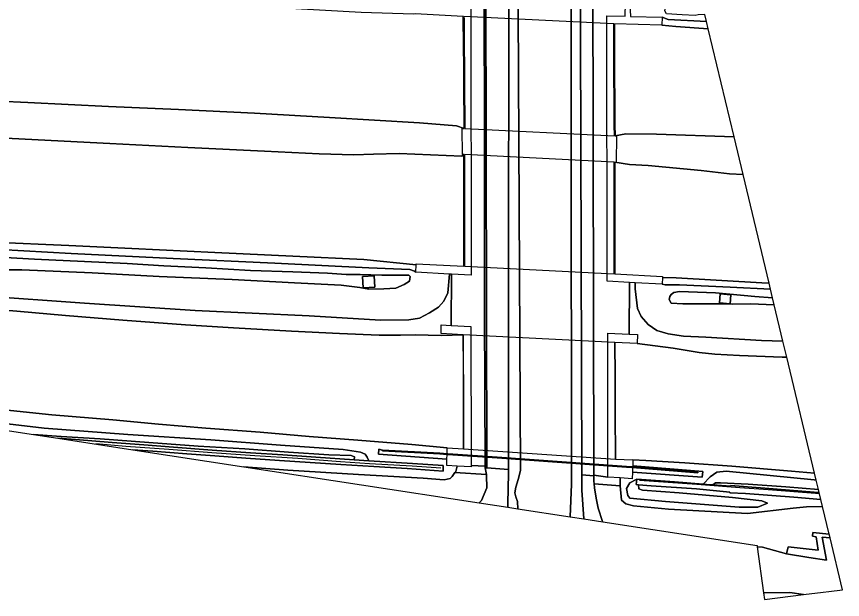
# Model space of a CAD drawing. Extents: x 160203 to 161530, y 379528 to 381797.
# Drawn here: x 161134.7 to 161255.7, y 379528.3 to 379613.7 of the extents above; entities that cross this region are included whole.
import ezdxf

# ---------------------------------------------------------------- set-up
doc = ezdxf.new("R2010")
doc.units = 0
for name, color, linetype in [('IMGEO_Berm_groen', 7, 'Continuous'), ('IMGEO_Berm_open', 7, 'Continuous'), ('IMGEO_Geluidsscherm', 7, 'Continuous'), ('IMGEO_Grasland_agrarisch', 7, 'Continuous'), ('IMGEO_Grasland_overig', 7, 'Continuous'), ('IMGEO_Groenvoorziening', 7, 'Continuous'), ('IMGEO_Muur', 7, 'Continuous'), ('IMGEO_Oever', 7, 'Continuous'), ('IMGEO_Rijbaan_autosnelweg', 7, 'Continuous'), ('IMGEO_Rijbaan_autoweg', 7, 'Continuous'), ('IMGEO_Terreindeel_gesloten', 7, 'Continuous'), ('IMGEO_Terreindeel_open', 7, 'Continuous'), ('IMGEO_Waterloop', 7, 'Continuous')]:
    doc.layers.add(name, color=color, linetype=linetype)

msp = doc.modelspace()

# ---------------------------------------------------------------- linework, layer by layer
at = {"layer": 'IMGEO_Berm_groen'}
for points in [[(161235.73, 379612.96), (161230.14, 379613.24), (161229.24, 379613.59), (161229.21, 379612.39), (161231.26, 379612.22), (161236, 379611.87)], [(161239.78, 379596.05), (161228.45, 379596.46), (161223.94, 379596.5), (161222.36, 379596.23), (161222.56, 379596.22), (161222.51, 379592.33), (161222.33, 379592.34), (161224.5, 379592.01), (161227.22, 379591.89), (161234.96, 379591.16), (161239.14, 379590.64), (161241.1, 379590.56)], [(161187.2, 379574.07), (161185.49, 379573.98), (161185.41, 379575.61), (161187.12, 379575.7)], [(161244.92, 379574.62), (161243.85, 379574.67), (161231.31, 379575.42), (161229.29, 379575.48), (161229.26, 379574.48), (161229.7, 379574.38), (161230.07, 379574.39), (161231.82, 379574.42), (161239.21, 379574.05), (161245.12, 379573.75)], [(161246.94, 379566.15), (161243.8, 379566.25), (161235.66, 379566.72), (161232.38, 379566.88), (161230.16, 379567.23), (161228.5, 379567.72), (161227.19, 379568.57), (161226.2, 379569.76), (161225.63, 379570.91), (161225.3, 379573.83), (161225.29, 379574.7), (161224.49, 379574.74), (161224.43, 379567.17), (161225.63, 379567.12), (161225.59, 379565.83), (161230.87, 379565.12), (161234.69, 379564.51), (161236.96, 379564.27), (161240.6, 379564.06), (161246.85, 379563.82), (161247.51, 379563.8)], [(161245.68, 379571.45), (161245.42, 379572.5), (161242.85, 379572.7), (161237.06, 379573.21), (161231.79, 379573.4), (161230.96, 379573.27), (161230.57, 379572.97), (161230.37, 379572.71), (161230.29, 379572.23), (161230.57, 379571.71), (161232.3, 379571.63), (161237.77, 379571.6), (161239.56, 379571.55), (161242.21, 379571.61)], [(161239.31, 379572.94), (161239.21, 379571.64), (161237.67, 379571.76), (161237.77, 379573.06)], [(161252.49, 379542.98), (161248.56, 379543.31), (161241.47, 379543.84), (161239.16, 379543.97), (161239.18, 379544.06), (161234.29, 379544.52), (161227.66, 379544.98), (161225.81, 379545.13), (161225.83, 379544.51), (161226.4, 379544.32), (161231.77, 379543.93), (161239.56, 379543.25), (161243.86, 379542.8), (161244.67, 379542.42), (161243.29, 379541.83), (161240.53, 379541.83), (161229.73, 379542.66), (161224.52, 379543.17), (161224.22, 379543.58), (161224.06, 379544.58), (161224.55, 379545.43), (161225.54, 379545.93), (161231.07, 379545.54), (161235.24, 379545.22), (161236.29, 379546.3), (161237.28, 379546.97), (161238.64, 379547.14), (161251.49, 379545.85), (161251.81, 379545.82), (161251.57, 379546.83), (161248.19, 379547.12), (161239.46, 379547.84), (161232.58, 379548.34), (161226.86, 379548.66), (161224.98, 379548.77), (161224.95, 379547.89), (161235.19, 379547.08), (161235.12, 379546.25), (161224.92, 379546.98), (161224.88, 379546.01), (161223.11, 379546.13), (161223.11, 379545.16), (161223.12, 379544.97), (161223.3, 379542.86), (161223.94, 379542.33), (161225.08, 379542.03), (161230.2, 379541.55), (161241.73, 379540.93), (161248.42, 379541.72), (161250.39, 379541.9), (161252.74, 379541.93)], [(161251.81, 379545.82), (161251.49, 379545.85), (161238.64, 379547.14), (161237.28, 379546.97), (161236.29, 379546.3), (161235.24, 379545.22), (161236.23, 379545.14), (161236.66, 379545.1), (161237.06, 379545.4), (161237.8, 379545.4), (161241.85, 379545.23), (161247.38, 379544.83), (161252.15, 379544.43)]]:
    msp.add_lwpolyline(points, close=True, dxfattribs=at)
for points in [[(161125.52, 379596.24), (161135.99, 379595.72), (161148.39, 379595.1), (161159.81, 379594.51), (161171.02, 379593.98), (161179.05, 379593.6), (161184.13, 379593.42), (161186.99, 379593.51), (161190.77, 379593.64), (161199.92, 379593.24), (161200.24, 379593.49), (161200.01, 379593.49), (161199.97, 379597.28), (161200.26, 379597.29), (161199.13, 379597.66), (161193.73, 379598.12), (161180.57, 379598.92), (161169.58, 379599.55), (161158.46, 379600.05), (161148.22, 379600.53), (161136.41, 379601.11), (161123.61, 379601.7)], [(161128.82, 379579.77), (161142.76, 379579), (161157.69, 379578.24), (161172.55, 379577.59), (161186.31, 379576.91), (161192.33, 379576.66), (161193, 379576.41), (161193.22, 379576.23), (161193.24, 379577.31), (161185.58, 379578.1), (161175.18, 379578.59), (161163.78, 379579.15), (161151.64, 379579.72), (161142.39, 379580.15), (161131.17, 379580.65)], [(161129.56, 379572.77), (161144.71, 379571.73), (161160.87, 379570.62), (161177.58, 379569.84), (161188.02, 379569.24), (161192.18, 379569.29), (161193.71, 379569.54), (161195.22, 379570.29), (161196.5, 379571.13), (161197.29, 379572.03), (161197.89, 379573.23), (161198.12, 379575.98), (161193.22, 379576.23), (161193, 379576.41), (161192.33, 379576.66), (161186.31, 379576.91), (161172.55, 379577.59), (161157.69, 379578.24), (161142.76, 379579), (161128.82, 379579.77)], [(161129.61, 379578.59), (161137.38, 379578.16), (161144.67, 379577.83), (161150.95, 379577.51), (161156.3, 379577.18), (161162.47, 379576.91), (161168.99, 379576.52), (161175.21, 379576.28), (161180.26, 379576.12), (161183, 379575.91), (161185.05, 379575.91), (161188.22, 379575.79), (161191.61, 379575.79), (161192.19, 379575.83), (161192.39, 379575.6), (161192.27, 379574.92), (161191.51, 379574.43), (161190.29, 379573.91), (161188.49, 379573.81), (161186.33, 379573.77), (161184.98, 379574.01), (161182.25, 379574.34), (161175.45, 379574.67), (161166.33, 379575.2), (161155.63, 379575.61), (161145.82, 379576.16), (161135.53, 379576.59), (161131.23, 379576.58)], [(161131.23, 379576.58), (161135.53, 379576.59), (161145.82, 379576.16), (161155.63, 379575.61), (161166.33, 379575.2), (161175.45, 379574.67), (161182.25, 379574.34), (161184.98, 379574.01), (161186.33, 379573.77), (161188.49, 379573.81), (161190.29, 379573.91), (161191.51, 379574.43), (161192.27, 379574.92), (161192.39, 379575.6), (161192.19, 379575.83), (161191.61, 379575.79), (161188.22, 379575.79), (161185.05, 379575.91), (161183, 379575.91), (161180.26, 379576.12), (161175.21, 379576.28), (161168.99, 379576.52), (161162.47, 379576.91), (161156.3, 379577.18), (161150.95, 379577.51), (161144.67, 379577.83), (161137.38, 379578.16), (161129.61, 379578.59)], [(161127, 379571.17), (161134.78, 379570.55), (161141.91, 379569.91), (161150.29, 379569.24), (161159.46, 379568.54), (161166.49, 379568.09), (161174.99, 379567.62), (161182.03, 379567.28), (161187.83, 379567.01), (161190.96, 379567.04), (161193.12, 379567.09), (161196.89, 379566.96), (161200.15, 379567.06), (161196.89, 379567.26), (161196.93, 379568.54), (161198.38, 379568.46), (161198.43, 379575.97), (161198.12, 379575.98), (161197.89, 379573.23), (161197.29, 379572.03), (161196.5, 379571.13), (161195.22, 379570.29), (161193.71, 379569.54), (161192.18, 379569.29), (161188.02, 379569.24), (161177.58, 379569.84), (161160.87, 379570.62), (161144.71, 379571.73), (161129.56, 379572.77)], [(161129.24, 379554.53), (161138.77, 379553.4), (161151.01, 379552.5), (161163.19, 379551.71), (161173.4, 379550.95), (161182.54, 379550.29), (161185.11, 379549.92), (161185.77, 379549.59), (161186.08, 379549.18), (161186.3, 379548.63), (161192.69, 379548.24), (161197.22, 379547.93), (161197.18, 379547.1), (161191.94, 379547.51), (161187.06, 379547.79), (161182.24, 379548.1), (161177.73, 379548.41), (161173.25, 379548.7), (161168.31, 379549.03), (161163.78, 379549.35), (161159.65, 379549.66), (161154.68, 379550.05), (161151.79, 379550.26), (161168.04, 379547.77), (161174.47, 379547.28), (161184.79, 379546.65), (161194.29, 379546.09), (161197.34, 379545.85), (161198.24, 379546.05), (161198.52, 379546.35), (161198.92, 379546.92), (161199.04, 379547.09), (161199.24, 379547.86), (161197.73, 379547.94), (161197.74, 379548.9), (161187.71, 379549.61), (161187.78, 379550.35), (161188.33, 379550.18), (161196.7, 379549.74), (161197.76, 379549.67), (161197.78, 379550.55), (161192.59, 379551), (161184.71, 379551.68), (161177.58, 379552.2), (161170.39, 379552.81), (161162.43, 379553.42), (161155.51, 379553.98), (161148.83, 379554.62), (161139.9, 379555.37), (161131.05, 379556.29)]]:
    msp.add_lwpolyline(points, dxfattribs=at)
at = {"layer": 'IMGEO_Berm_open'}
msp.add_lwpolyline([(161199.24, 379547.86), (161199.04, 379547.09), (161198.92, 379546.92), (161203.53, 379546.61), (161203.34, 379547.59), (161203.34, 379547.84), (161201.32, 379547.96), (161201.32, 379547.74)], close=True, dxfattribs=at)
at = {"layer": 'IMGEO_Geluidsscherm'}
for points in [[(161196.87, 379547.55), (161192.65, 379547.83), (161186.39, 379548.2), (161182.19, 379548.51), (161175.9, 379548.95), (161169.64, 379549.34), (161163.34, 379549.78), (161157.03, 379550.27), (161150.72, 379550.75), (161146.35, 379551.1)], [(161188.32, 379550.13), (161196.7, 379549.69), (161197.83, 379549.61)], [(161197.83, 379549.61), (161205.09, 379549.12), (161224.05, 379547.76), (161224.89, 379547.7)], [(161224.89, 379547.7), (161234.5, 379546.94)], [(161252.3, 379543.79), (161251.05, 379543.89), (161244.76, 379544.4), (161240.61, 379544.69), (161234.35, 379545.16), (161225.92, 379545.76)]]:
    msp.add_lwpolyline(points, dxfattribs=at)
at = {"layer": 'IMGEO_Grasland_agrarisch'}
for points in [[(161220.55, 379539.71), (161220.52, 379539.76), (161219.87, 379541.68), (161219.59, 379543.17), (161219.37, 379544.66), (161219.31, 379545.25), (161219.27, 379545.64), (161219.27, 379546.45), (161217.5, 379546.58), (161217.51, 379544.35), (161217.81, 379540.14), (161217.81, 379540.14), (161220.55, 379539.71)], [(161243.19, 379536.04), (161244.1, 379529.31), (161244.22, 379529.33), (161247.93, 379529.37), (161249.94, 379529.05), (161252.82, 379529.41), (161253.65, 379529.51), (161255.66, 379529.76), (161253.84, 379537.35), (161252.67, 379537.45), (161253.34, 379534.07), (161250.74, 379534.49), (161247.46, 379535.03), (161243.97, 379535.97), (161243.19, 379536.04)]]:
    msp.add_lwpolyline(points, dxfattribs=at)
at = {"layer": 'IMGEO_Grasland_overig'}
for points in [[(161235.73, 379612.96), (161235.49, 379613.96), (161234.51, 379613.95), (161234.07, 379613.84), (161232.19, 379613.91), (161229.9, 379614.09), (161229.67, 379614.49), (161229.86, 379615.58), (161230.53, 379616.1), (161231.64, 379616.36), (161232.82, 379616.17), (161235.03, 379615.89), (161233.43, 379622.58), (161231.73, 379622.62), (161229.99, 379622.33), (161228.41, 379621.74), (161226.87, 379620.65), (161225.92, 379619.46), (161225.07, 379618.2), (161224.82, 379616.88), (161224.58, 379614.59), (161224.6, 379613.69), (161229.24, 379613.59), (161230.14, 379613.24)], [(161246.94, 379566.15), (161245.68, 379571.45), (161242.21, 379571.61), (161239.56, 379571.55), (161237.77, 379571.6), (161232.3, 379571.63), (161230.57, 379571.71), (161230.29, 379572.23), (161230.37, 379572.71), (161230.57, 379572.97), (161230.96, 379573.27), (161231.79, 379573.4), (161237.06, 379573.21), (161242.85, 379572.7), (161245.42, 379572.5), (161245.12, 379573.75), (161239.21, 379574.05), (161231.82, 379574.42), (161230.07, 379574.39), (161229.7, 379574.38), (161229.26, 379574.48), (161225.29, 379574.7), (161225.3, 379573.83), (161225.63, 379570.91), (161226.2, 379569.76), (161227.19, 379568.57), (161228.5, 379567.72), (161230.16, 379567.23), (161232.38, 379566.88), (161235.66, 379566.72), (161243.8, 379566.25)], [(161105.11, 379557.43), (161137.24, 379552.5), (161141.29, 379552.18), (161147, 379551.83), (161154.11, 379551.33), (161161.35, 379550.8), (161168.14, 379550.4), (161174.55, 379549.92), (161180.48, 379549.53), (161183.73, 379549.4), (161184.22, 379549.22), (161184.16, 379548.79), (161186.3, 379548.63), (161186.08, 379549.18), (161185.77, 379549.59), (161185.11, 379549.92), (161182.54, 379550.29), (161173.4, 379550.95), (161163.19, 379551.71), (161151.01, 379552.5), (161138.77, 379553.4), (161129.24, 379554.53), (161119.74, 379555.5), (161109.09, 379556.85)], [(161140.78, 379551.95), (161143.38, 379551.74), (161148.73, 379551.31), (161153.36, 379550.96), (161157.74, 379550.61), (161163.38, 379550.2), (161169, 379549.79), (161173.71, 379549.49), (161178.54, 379549.17), (161184.16, 379548.79), (161184.22, 379549.22), (161183.73, 379549.4), (161180.48, 379549.53), (161174.55, 379549.92), (161168.14, 379550.4), (161161.35, 379550.8), (161154.11, 379551.33), (161147, 379551.83), (161141.29, 379552.18), (161137.24, 379552.5)], [(161202.48, 379542.49), (161202.8, 379542.82), (161203.59, 379544.7), (161203.56, 379546.47), (161203.53, 379546.61), (161198.92, 379546.92), (161198.52, 379546.35), (161198.24, 379546.05), (161197.34, 379545.85), (161194.29, 379546.09), (161184.79, 379546.65), (161174.47, 379547.28), (161168.04, 379547.77)], [(161243.19, 379536.04), (161243.97, 379535.97), (161247.46, 379535.03), (161247.69, 379536.03), (161252.12, 379535.56), (161251.82, 379537.53), (161251.27, 379537.58), (161251.31, 379538.12), (161253.71, 379537.91), (161252.74, 379541.93), (161250.39, 379541.9), (161248.42, 379541.72), (161241.73, 379540.93), (161230.2, 379541.55), (161225.08, 379542.03), (161223.94, 379542.33), (161223.3, 379542.86), (161223.12, 379544.97), (161219.31, 379545.25), (161219.37, 379544.66), (161219.59, 379543.17), (161219.87, 379541.68), (161220.52, 379539.76), (161220.55, 379539.71), (161243.16, 379536.25)], [(161225.54, 379545.93), (161224.55, 379545.43), (161224.06, 379544.58), (161224.22, 379543.58), (161224.52, 379543.17), (161229.73, 379542.66), (161240.53, 379541.83), (161243.29, 379541.83), (161244.67, 379542.42), (161243.86, 379542.8), (161239.56, 379543.25), (161231.77, 379543.93), (161226.4, 379544.32), (161225.83, 379544.51), (161225.81, 379545.13), (161225.44, 379545.16)], [(161252.25, 379544), (161252.15, 379544.43), (161247.38, 379544.83), (161241.85, 379545.23), (161237.8, 379545.4), (161237.06, 379545.4), (161236.66, 379545.1), (161239.24, 379544.91), (161239.27, 379545.02), (161244.31, 379544.64), (161251.52, 379544.06)]]:
    msp.add_lwpolyline(points, close=True, dxfattribs=at)
msp.add_lwpolyline([(161202.48, 379542.49), (161206.67, 379541.84), (161206.67, 379541.85), (161206.68, 379542.4), (161206.75, 379546.8), (161206.75, 379547.35), (161203.57, 379547.62), (161203.4, 379547.6), (161203.34, 379547.59), (161203.53, 379546.61), (161203.56, 379546.47), (161203.59, 379544.7), (161202.8, 379542.82), (161202.48, 379542.49)], dxfattribs=at)
at = {"layer": 'IMGEO_Groenvoorziening'}
for points in [[(161216.07, 379659.16), (161217.01, 379652.05), (161217.27, 379648.95), (161217.2, 379646.32), (161217.23, 379643.22), (161217.5, 379546.58), (161219.27, 379546.45), (161219.27, 379546.51), (161219.19, 379570.12), (161219.18, 379595.55), (161219.1, 379620.12), (161219.09, 379643.16), (161219.05, 379644.25), (161218.93, 379647.57), (161219.06, 379648.88), (161219.65, 379650.86), (161220.22, 379652.2), (161223.53, 379652.07), (161226.02, 379653.52), (161217.42, 379689.45)], [(161203.46, 379618.15), (161203.49, 379594.64), (161203.55, 379570.34), (161203.57, 379547.62), (161206.75, 379547.35), (161206.82, 379643.65)]]:
    msp.add_lwpolyline(points, dxfattribs=at)
at = {"layer": 'IMGEO_Muur'}
for points in [[(161140.78, 379551.95), (161151.79, 379550.26), (161154.68, 379550.05), (161159.65, 379549.66), (161163.78, 379549.35), (161168.31, 379549.03), (161173.25, 379548.7), (161177.73, 379548.41), (161182.24, 379548.1), (161187.06, 379547.79), (161191.94, 379547.51), (161197.18, 379547.1), (161197.22, 379547.93), (161192.69, 379548.24), (161186.3, 379548.63), (161184.16, 379548.79), (161178.54, 379549.17), (161173.71, 379549.49), (161169, 379549.79), (161163.38, 379550.2), (161157.74, 379550.61), (161153.36, 379550.96), (161148.73, 379551.31), (161143.38, 379551.74)], [(161196.7, 379549.74), (161188.33, 379550.18), (161188.32, 379550.08), (161196.7, 379549.64), (161197.76, 379549.57), (161197.76, 379549.67)], [(161197.88, 379549.66), (161197.88, 379549.56), (161205.09, 379549.07), (161224.04, 379547.72), (161224.83, 379547.65), (161224.84, 379547.75), (161224.05, 379547.81), (161205.1, 379549.17)], [(161224.94, 379547.64), (161234.49, 379546.89), (161234.5, 379546.99), (161224.94, 379547.74)], [(161252.49, 379542.98), (161252.25, 379544), (161251.52, 379544.06), (161244.31, 379544.64), (161239.27, 379545.02), (161239.24, 379544.91), (161236.66, 379545.1), (161236.23, 379545.14), (161235.24, 379545.22), (161231.07, 379545.54), (161225.54, 379545.93), (161225.44, 379545.16), (161225.81, 379545.13), (161227.66, 379544.98), (161234.29, 379544.52), (161239.18, 379544.06), (161239.16, 379543.97), (161241.47, 379543.84), (161248.56, 379543.31)], [(161253.84, 379537.35), (161253.71, 379537.91), (161251.31, 379538.12), (161251.27, 379537.58), (161251.82, 379537.53), (161252.12, 379535.56), (161247.69, 379536.03), (161247.46, 379535.03), (161250.74, 379534.49), (161253.34, 379534.07), (161252.67, 379537.45)]]:
    msp.add_lwpolyline(points, close=True, dxfattribs=at)
at = {"layer": 'IMGEO_Oever'}
for points in [[(161205.34, 379660.74), (161206.64, 379656.16), (161207.08, 379652.38), (161207.01, 379647.69), (161206.82, 379643.65), (161206.75, 379547.35), (161206.75, 379546.8), (161206.68, 379542.4), (161206.67, 379541.85), (161206.67, 379541.84)], [(161208.12, 379541.62), (161208.07, 379542.69), (161207.85, 379543.37), (161207.71, 379543.95), (161207.82, 379544.78), (161208.18, 379545.9), (161208.53, 379547.23), (161208.04, 379643.6), (161208.15, 379648.81), (161208.51, 379651.33), (161208.65, 379653.03), (161208.33, 379655.52), (161206.88, 379660.82)], [(161214.35, 379660.39), (161215.73, 379652.1), (161215.91, 379649.03), (161215.9, 379643.27), (161215.97, 379546.69), (161215.97, 379545.22), (161215.79, 379540.45), (161215.79, 379540.44), (161217.81, 379540.14)], [(161217.81, 379540.14), (161217.81, 379540.14), (161217.51, 379544.35), (161217.5, 379546.58), (161217.23, 379643.22), (161217.2, 379646.32), (161217.27, 379648.95), (161217.01, 379652.05), (161216.07, 379659.16)], [(161206.67, 379541.84), (161208.12, 379541.62)], [(161244.1, 379529.31), (161244.23, 379528.33), (161249.94, 379529.05), (161247.93, 379529.37), (161244.22, 379529.33), (161244.1, 379529.31)]]:
    msp.add_lwpolyline(points, dxfattribs=at)
msp.add_arc((160534.9, 379506.38), 674.14, 2.99634, 2.99655, dxfattribs=at)
at = {"layer": 'IMGEO_Rijbaan_autosnelweg'}
for points in [[(161123.61, 379601.7), (161136.41, 379601.11), (161148.22, 379600.53), (161158.46, 379600.05), (161169.58, 379599.55), (161180.57, 379598.92), (161193.73, 379598.12), (161199.13, 379597.66), (161200.26, 379597.29), (161200.25, 379598.89), (161200.22, 379602.48), (161200.2, 379606.02), (161200.17, 379609.62), (161200.15, 379613.31), (161200.14, 379613.67), (161193.1, 379614.06), (161192.88, 379614.01), (161185.17, 379614.29), (161172.98, 379614.96), (161161.99, 379615.48), (161150.86, 379616.02), (161140.17, 379616.53), (161126.6, 379617.19)], [(161131.17, 379580.65), (161142.39, 379580.15), (161151.64, 379579.72), (161163.78, 379579.15), (161175.18, 379578.59), (161185.58, 379578.1), (161193.24, 379577.31), (161193.25, 379577.47), (161200.23, 379577.14), (161200.23, 379581.14), (161200.23, 379584.77), (161200.23, 379588.28), (161200.24, 379591.88), (161200.24, 379593.49), (161199.92, 379593.24), (161190.77, 379593.64), (161186.99, 379593.51), (161184.13, 379593.42), (161179.05, 379593.6), (161171.02, 379593.98), (161159.81, 379594.51), (161148.39, 379595.1), (161135.99, 379595.72), (161125.52, 379596.24)]]:
    msp.add_lwpolyline(points, dxfattribs=at)
for points in [[(161200.25, 379613.31), (161200.27, 379609.62), (161200.3, 379606.02), (161200.32, 379602.47), (161200.35, 379598.88), (161200.36, 379597.29), (161222.26, 379596.23), (161222.25, 379597.83), (161222.23, 379601.41), (161222.2, 379604.94), (161222.18, 379608.55), (161222.16, 379612.28), (161222.16, 379612.6), (161200.24, 379613.67)], [(161239.78, 379596.05), (161236, 379611.87), (161231.26, 379612.22), (161229.21, 379612.39), (161222.26, 379612.6), (161222.26, 379612.28), (161222.28, 379608.54), (161222.3, 379604.94), (161222.33, 379601.41), (161222.35, 379597.82), (161222.36, 379596.23), (161223.94, 379596.5), (161228.45, 379596.46)], [(161200.33, 379591.88), (161200.33, 379588.27), (161200.33, 379584.76), (161200.33, 379581.13), (161200.33, 379577.14), (161222.25, 379576.02), (161222.24, 379580.05), (161222.24, 379583.67), (161222.24, 379587.19), (161222.24, 379590.79), (161222.24, 379592.34), (161200.33, 379593.49)], [(161244.92, 379574.62), (161241.1, 379590.56), (161239.14, 379590.64), (161234.96, 379591.16), (161227.22, 379591.89), (161224.5, 379592.01), (161222.33, 379592.34), (161222.34, 379590.79), (161222.34, 379587.19), (161222.34, 379583.66), (161222.34, 379580.04), (161222.35, 379576.02), (161229.29, 379575.62), (161229.29, 379575.48), (161231.31, 379575.42), (161243.85, 379574.67)]]:
    msp.add_lwpolyline(points, close=True, dxfattribs=at)
at = {"layer": 'IMGEO_Rijbaan_autoweg'}
msp.add_lwpolyline([(161131.05, 379556.29), (161139.9, 379555.37), (161148.83, 379554.62), (161155.51, 379553.98), (161162.43, 379553.42), (161170.39, 379552.81), (161177.58, 379552.2), (161184.71, 379551.68), (161192.59, 379551), (161197.78, 379550.55), (161200.19, 379550.4), (161200.19, 379550.72), (161200.19, 379551.84), (161200.18, 379555.57), (161200.17, 379558.88), (161200.16, 379562.22), (161200.15, 379567.06), (161196.89, 379566.96), (161193.12, 379567.09), (161190.96, 379567.04), (161187.83, 379567.01), (161182.03, 379567.28), (161174.99, 379567.62), (161166.49, 379568.09), (161159.46, 379568.54), (161150.29, 379569.24), (161141.91, 379569.91), (161134.78, 379570.55), (161127, 379571.17)], dxfattribs=at)
for points in [[(161222.41, 379550.35), (161222.39, 379554.44), (161222.38, 379557.77), (161222.36, 379560.97), (161222.34, 379565.98), (161200.15, 379567.06), (161200.18, 379555.57), (161200.19, 379551.84), (161200.19, 379550.72), (161200.19, 379550.4), (161222.41, 379548.88), (161222.41, 379549.2)], [(161251.57, 379546.83), (161247.51, 379563.8), (161246.85, 379563.82), (161240.6, 379564.06), (161236.96, 379564.27), (161234.69, 379564.51), (161230.87, 379565.12), (161225.59, 379565.83), (161222.34, 379565.98), (161222.36, 379561.05), (161222.36, 379560.97), (161222.38, 379557.77), (161222.39, 379554.44), (161222.41, 379550.35), (161222.41, 379549.2), (161222.41, 379548.88), (161224.98, 379548.77), (161226.86, 379548.66), (161232.58, 379548.34), (161239.46, 379547.84), (161248.19, 379547.12)]]:
    msp.add_lwpolyline(points, close=True, dxfattribs=at)
at = {"layer": 'IMGEO_Terreindeel_gesloten'}
for points in [[(161203.44, 379643.79), (161203.22, 379643.81), (161203.21, 379618.18), (161203.24, 379594.69), (161203.25, 379570.36), (161203.34, 379547.84), (161203.34, 379547.59), (161203.4, 379547.6), (161203.57, 379547.62), (161203.55, 379570.34), (161203.49, 379594.64), (161203.46, 379618.15)], [(161219.27, 379546.51), (161221.31, 379546.26), (161221.33, 379567.31), (161224.43, 379567.17), (161224.49, 379574.74), (161221.22, 379574.92), (161221.16, 379613.77), (161223.86, 379613.71), (161224.08, 379623.42), (161219.74, 379623.56), (161219.97, 379643.11), (161219.09, 379643.16), (161219.1, 379620.12), (161219.18, 379595.55), (161219.19, 379570.12)], [(161187.2, 379574.07), (161187.12, 379575.7), (161185.41, 379575.61), (161185.49, 379573.98)], [(161239.31, 379572.94), (161237.77, 379573.06), (161237.67, 379571.76), (161239.21, 379571.64)], [(161188.33, 379550.18), (161187.78, 379550.35), (161187.71, 379549.61), (161197.74, 379548.9), (161197.76, 379549.57), (161196.7, 379549.64), (161188.32, 379550.08)], [(161224.95, 379547.89), (161224.94, 379547.74), (161234.5, 379546.99), (161234.49, 379546.89), (161224.94, 379547.64), (161224.92, 379546.98), (161235.12, 379546.25), (161235.19, 379547.08)]]:
    msp.add_lwpolyline(points, close=True, dxfattribs=at)
at = {"layer": 'IMGEO_Terreindeel_open'}
for points in [[(161202.18, 379643.82), (161202.06, 379624.27), (161198.48, 379624.43), (161198.69, 379615), (161201.24, 379614.86), (161201.3, 379575.82), (161198.43, 379575.97), (161198.38, 379568.46), (161201.24, 379568.29), (161201.32, 379547.96), (161203.34, 379547.84), (161203.25, 379570.36), (161203.24, 379594.69), (161203.21, 379618.18), (161203.22, 379643.81)], [(161223.12, 379544.97), (161223.11, 379545.16), (161223.11, 379546.13), (161221.31, 379546.26), (161219.27, 379546.51), (161219.27, 379546.45), (161219.27, 379545.64), (161219.31, 379545.25)]]:
    msp.add_lwpolyline(points, close=True, dxfattribs=at)
at = {"layer": 'IMGEO_Waterloop'}
for points in [[(161215.79, 379540.44), (161215.79, 379540.45), (161215.97, 379545.22), (161215.97, 379546.69), (161215.9, 379643.27), (161215.91, 379649.03), (161215.73, 379652.1), (161214.35, 379660.39), (161209.7, 379673.43), (161206.25, 379684.53), (161204.37, 379711.61), (161204.37, 379711.62), (161197.65, 379723.04), (161155.61, 379794.47)], [(161206.88, 379660.82), (161208.33, 379655.52), (161208.65, 379653.03), (161208.51, 379651.33), (161208.15, 379648.81), (161208.04, 379643.6), (161208.53, 379547.23), (161208.18, 379545.9), (161207.82, 379544.78), (161207.71, 379543.95), (161207.85, 379543.37), (161208.07, 379542.69), (161208.12, 379541.62)], [(161208.12, 379541.62), (161215.79, 379540.44)]]:
    msp.add_lwpolyline(points, dxfattribs=at)
msp.add_arc((160534.9, 379506.38), 674.14, 2.99634, 2.99655, dxfattribs=at)

doc.saveas('drawing.dxf')
